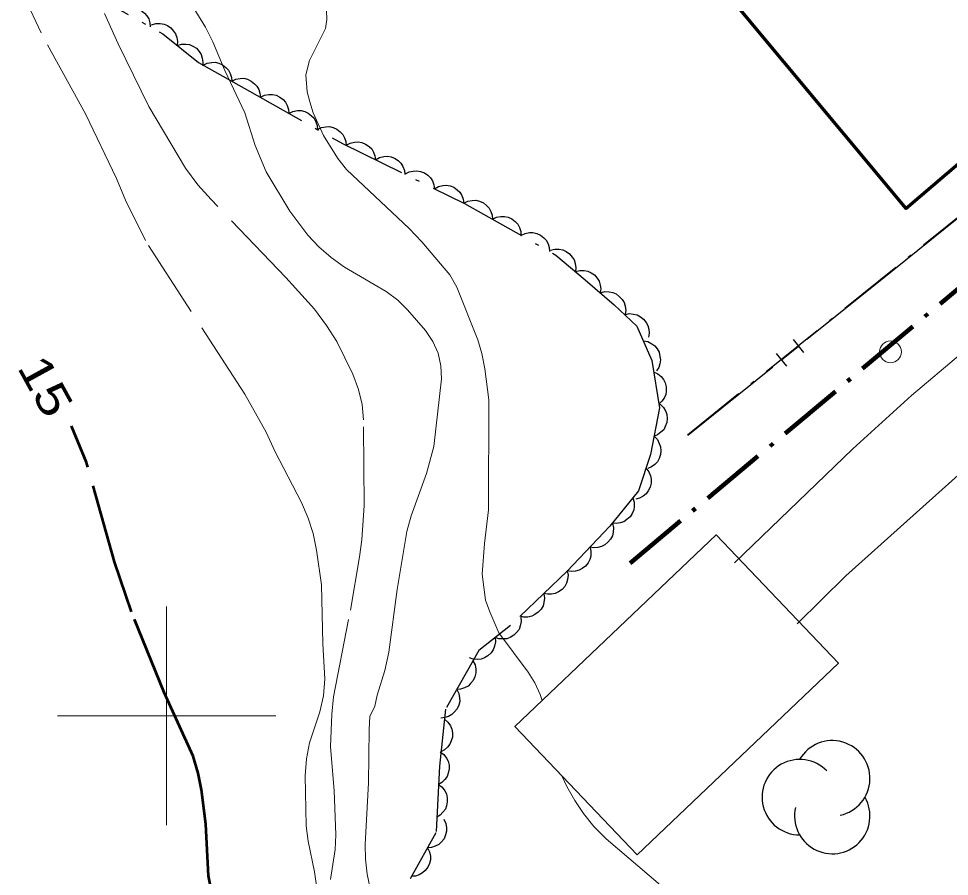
# Model space of a CAD drawing. Extents: x 355726 to 357533, y 5103782 to 5105258.
# Drawn here: x 356393.23 to 356435.81, y 5104592.66 to 5104631.9 of the extents above; entities that cross this region are included whole.
import ezdxf
from ezdxf.enums import TextEntityAlignment as Align

# ---------------------------------------------------------------- set-up
doc = ezdxf.new("R2010")
doc.units = 0
doc.header["$LTSCALE"] = 0.6
doc.linetypes.add('DOT_DASHED', pattern=[7.7, 5, -1.2, 0.3, -1.2])
doc.linetypes.add('LONG_DASHED', pattern=[7.5, 6, -1.5])
for name, color, linetype, lineweight in [('1', 7, 'LONG_DASHED', 53), ('19', 7, 'Continuous', 13), ('2', 7, 'LONG_DASHED', 13), ('31', 7, 'Continuous', 35), ('36', 7, 'Continuous', 13), ('37', 7, 'Continuous', 13), ('41', 7, 'DOT_DASHED', 90), ('44', 7, 'Continuous', 25), ('61', 7, 'Continuous', 13)]:
    doc.layers.add(name, color=color, linetype=linetype, lineweight=lineweight)

msp = doc.modelspace()

# ---------------------------------------------------------------- linework, layer by layer
at = {"layer": '1'}
msp.add_lwpolyline([(356402.55, 5104589.48), (356401.92, 5104592.68), (356401.8, 5104595.05), (356401.6, 5104596.61), (356401.44, 5104597.38), (356401.22, 5104598.15), (356399.89, 5104601.07), (356398.39, 5104604.76), (356397.62, 5104607.05), (356396.34, 5104611.59), (356395.65, 5104613.25)], dxfattribs=at)
at = {"layer": '19'}
for points in [[(356455.02, 5104631.76), (356452.23, 5104629.44), (356449.22, 5104627.29), (356446.44, 5104624.81), (356443.91, 5104622.79), (356436.32, 5104616.54), (356434.07, 5104614.66), (356431.4, 5104612.22), (356425.98, 5104607)], [(356428.84, 5104604.21), (356431.07, 5104606.4), (356436.66, 5104611.4), (356442.51, 5104615.73)]]:
    msp.add_lwpolyline(points, dxfattribs=at)
at = {"layer": '2'}
for points in [[(356407.09, 5104590.55), (356406.76, 5104592.87), (356406.47, 5104594.26), (356406.38, 5104594.97), (356406.33, 5104597.26), (356406.4, 5104598.03), (356406.54, 5104598.76), (356407.01, 5104600.18), (356407.18, 5104600.92), (356407.23, 5104601.69), (356407.14, 5104603.29), (356407.08, 5104606), (356406.86, 5104607.58), (356406.71, 5104608.34), (356406.48, 5104609.05), (356406.17, 5104609.76), (356404.95, 5104612.11), (356404.55, 5104612.98), (356403.57, 5104614.72), (356399.03, 5104621.75), (356398.11, 5104623.59), (356397.7, 5104624.58), (356396.28, 5104627.54), (356394.26, 5104631.24), (356393.39, 5104633.09)], [(356409.52, 5104600.44), (356409.63, 5104600.95), (356409.98, 5104602.07), (356410.17, 5104602.92), (356410.54, 5104605.78), (356410.99, 5104608.44), (356411.19, 5104609.15), (356411.89, 5104611.09), (356412.22, 5104612.32), (356412.57, 5104615.42), (356412.54, 5104616.01), (356412.42, 5104616.59), (356412.18, 5104617.13), (356411.84, 5104617.63), (356411.02, 5104618.58), (356410.57, 5104619.01), (356410.04, 5104619.42), (356408.13, 5104620.53), (356407.52, 5104620.97), (356406.96, 5104621.45), (356406.46, 5104621.99), (356405.63, 5104623.09), (356404.55, 5104624.88), (356404.05, 5104626.09), (356403.58, 5104627.58), (356402.66, 5104629.53), (356402.11, 5104630.84), (356401.77, 5104631.5), (356401.01, 5104632.74)], [(356407.49, 5104592.51), (356407.71, 5104593.88), (356407.74, 5104594.55), (356407.66, 5104596.58), (356407.49, 5104598.58), (356407.56, 5104600.08), (356407.64, 5104600.87), (356408.41, 5104604.83), (356408.83, 5104607.28), (356408.93, 5104608.05), (356409.04, 5104609.62), (356409.01, 5104613.54), (356408.95, 5104614.24), (356408.78, 5104614.93), (356408.52, 5104615.63), (356407.79, 5104617.12), (356407.32, 5104617.86), (356406.77, 5104618.61), (356405.46, 5104620.05), (356402.04, 5104623.62), (356401.42, 5104624.3), (356400.86, 5104625.05), (356399.18, 5104627.87), (356397.78, 5104630.74), (356397.16, 5104632.13)]]:
    msp.add_lwpolyline(points, dxfattribs=at)
at = {"layer": '2', "linetype": 'Continuous'}
for points in [[(356417.18, 5104600.7), (356417.09, 5104600.98), (356416.85, 5104601.51), (356416.54, 5104602), (356415.2, 5104603.8), (356414.78, 5104604.76), (356414.59, 5104605.29), (356414.44, 5104606.48), (356414.54, 5104607.88), (356414.72, 5104609.43), (356414.74, 5104614.45), (356414.55, 5104615.88), (356414.42, 5104616.57), (356414.23, 5104617.2), (356413.27, 5104619.61), (356412.96, 5104620.17), (356411.68, 5104621.69), (356411.1, 5104622.29), (356408.23, 5104625), (356407.83, 5104625.5), (356407.18, 5104626.55), (356406.71, 5104627.59), (356406.55, 5104628.09), (356406.43, 5104628.55), (356406.36, 5104629.33), (356406.54, 5104629.98), (356407.26, 5104631.45), (356407.33, 5104631.86), (356407.32, 5104632.28)], [(356409.62, 5104590.63), (356409.17, 5104592.75), (356409.09, 5104593.44), (356409.08, 5104594.12), (356409.23, 5104596.94), (356409.26, 5104599.38), (356409.3, 5104599.97), (356409.52, 5104600.44)], [(356422.6, 5104592.25), (356420.11, 5104594.37), (356419.55, 5104594.94), (356419.07, 5104595.53), (356418.67, 5104596.12), (356418.31, 5104596.76), (356418.1, 5104597.23)]]:
    msp.add_lwpolyline(points, dxfattribs=at)
at = {"layer": '31', "lineweight": 70}
msp.add_lwpolyline([(356441.22, 5104629.53), (356432.98, 5104639.5), (356425.38, 5104633.33), (356433.82, 5104623.21), (356441.22, 5104629.53)], close=True, dxfattribs=at)
at = {"layer": '31'}
msp.add_lwpolyline([(356421.52, 5104593.64), (356430.73, 5104602.41), (356425.14, 5104608.28), (356415.93, 5104599.51), (356421.52, 5104593.64)], close=True, dxfattribs=at)
at = {"layer": '36'}
msp.add_circle((356433.116, 5104616.654), 0.5, dxfattribs=at)
at = {"layer": '37', "linetype": 'DOT_DASHED', "lineweight": 25}
msp.add_line((356423.83, 5104612.86), (356446.89, 5104631.41), dxfattribs=at)
at = {"layer": '37', "lineweight": 25}
for p, q in [((356433.19, 5104620.36), (356437.09, 5104623.5)), ((356429.29, 5104617.23), (356433.19, 5104620.36)), ((356428.13, 5104616.29), (356428.9, 5104616.91)), ((356428.67, 5104617.21), (356429.14, 5104616.62)), ((356427.89, 5104616.58), (356428.36, 5104616)), ((356423.84, 5104612.84), (356427.74, 5104615.97))]:
    msp.add_line(p, q, dxfattribs=at)
at = {"layer": '41'}
msp.add_lwpolyline([(356421.21, 5104606.99), (356443.02, 5104625.24), (356450.56, 5104631.6)], dxfattribs=at)
at = {"layer": '44', "linetype": 'DOT_DASHED'}
msp.add_lwpolyline([(356395.63, 5104633.56), (356399.82, 5104631.2), (356401.45, 5104629.89), (356403.55, 5104628.71), (356408.05, 5104626.18), (356413.62, 5104623.44), (356417.81, 5104621.08), (356419.15, 5104619.94), (356420.48, 5104618.8), (356421.51, 5104617.83), (356422.2, 5104616.26), (356422.55, 5104614.09), (356422.14, 5104611.96), (356421.59, 5104610.3), (356420.27, 5104608.67), (356418.32, 5104606.62), (356415.73, 5104604.14), (356414.28, 5104602.99), (356412.76, 5104600.3), (356412.48, 5104597.7), (356412.32, 5104594.64), (356411.14, 5104592.55)], dxfattribs=at)
at = {"layer": '44'}
for points in [[(356397.94, 5104632.26), (356398.13, 5104632.35), (356398.33, 5104632.39), (356398.49, 5104632.39), (356398.66, 5104632.35), (356398.83, 5104632.27), (356398.98, 5104632.15), (356399.1, 5104632.03), (356399.18, 5104631.88), (356399.23, 5104631.7), (356399.25, 5104631.52)], [(356399.31, 5104631.61), (356399.51, 5104631.67), (356399.71, 5104631.67), (356399.88, 5104631.65), (356400.04, 5104631.58), (356400.19, 5104631.48), (356400.32, 5104631.33), (356400.41, 5104631.2), (356400.47, 5104631.03), (356400.49, 5104630.85), (356400.48, 5104630.67)], [(356400.48, 5104630.67), (356400.68, 5104630.73), (356400.88, 5104630.73), (356401.04, 5104630.71), (356401.2, 5104630.64), (356401.36, 5104630.54), (356401.49, 5104630.4), (356401.58, 5104630.26), (356401.63, 5104630.09), (356401.66, 5104629.91), (356401.65, 5104629.73)], [(356401.67, 5104629.77), (356401.86, 5104629.86), (356402.06, 5104629.89), (356402.22, 5104629.9), (356402.39, 5104629.86), (356402.56, 5104629.78), (356402.71, 5104629.66), (356402.83, 5104629.54), (356402.91, 5104629.39), (356402.96, 5104629.21), (356402.98, 5104629.03)], [(356402.98, 5104629.03), (356403.16, 5104629.13), (356403.37, 5104629.16), (356403.53, 5104629.17), (356403.7, 5104629.12), (356403.87, 5104629.04), (356404.02, 5104628.92), (356404.13, 5104628.81), (356404.21, 5104628.65), (356404.27, 5104628.48), (356404.29, 5104628.3)], [(356404.29, 5104628.3), (356404.47, 5104628.39), (356404.67, 5104628.42), (356404.84, 5104628.43), (356405.01, 5104628.39), (356405.18, 5104628.31), (356405.33, 5104628.19), (356405.44, 5104628.07), (356405.52, 5104627.92), (356405.58, 5104627.74), (356405.59, 5104627.56)], [(356405.59, 5104627.56), (356405.78, 5104627.65), (356405.98, 5104627.69), (356406.15, 5104627.69), (356406.32, 5104627.65), (356406.48, 5104627.57), (356406.63, 5104627.45), (356406.75, 5104627.34), (356406.83, 5104627.18), (356406.89, 5104627.01), (356406.9, 5104626.83)], [(356406.9, 5104626.83), (356407.09, 5104626.92), (356407.29, 5104626.95), (356407.45, 5104626.96), (356407.62, 5104626.92), (356407.79, 5104626.84), (356407.94, 5104626.72), (356408.06, 5104626.6), (356408.14, 5104626.45), (356408.19, 5104626.27), (356408.21, 5104626.09)], [(356408.21, 5104626.1), (356408.39, 5104626.2), (356408.59, 5104626.25), (356408.76, 5104626.26), (356408.93, 5104626.23), (356409.1, 5104626.16), (356409.26, 5104626.05), (356409.38, 5104625.94), (356409.47, 5104625.79), (356409.53, 5104625.62), (356409.56, 5104625.44)], [(356409.56, 5104625.44), (356409.74, 5104625.54), (356409.94, 5104625.59), (356410.1, 5104625.6), (356410.27, 5104625.57), (356410.45, 5104625.5), (356410.6, 5104625.39), (356410.72, 5104625.28), (356410.81, 5104625.13), (356410.88, 5104624.95), (356410.9, 5104624.78)], [(356410.9, 5104624.78), (356411.09, 5104624.88), (356411.28, 5104624.92), (356411.45, 5104624.94), (356411.62, 5104624.9), (356411.79, 5104624.84), (356411.95, 5104624.73), (356412.07, 5104624.62), (356412.16, 5104624.47), (356412.23, 5104624.29), (356412.25, 5104624.11)], [(356412.25, 5104624.11), (356412.43, 5104624.22), (356412.63, 5104624.26), (356412.79, 5104624.28), (356412.97, 5104624.24), (356413.14, 5104624.18), (356413.29, 5104624.06), (356413.42, 5104623.95), (356413.51, 5104623.8), (356413.57, 5104623.63), (356413.6, 5104623.45)], [(356413.6, 5104623.45), (356413.78, 5104623.55), (356413.98, 5104623.58), (356414.15, 5104623.59), (356414.32, 5104623.54), (356414.49, 5104623.47), (356414.64, 5104623.34), (356414.75, 5104623.23), (356414.83, 5104623.07), (356414.89, 5104622.9), (356414.9, 5104622.72)], [(356414.9, 5104622.72), (356415.09, 5104622.81), (356415.29, 5104622.84), (356415.46, 5104622.85), (356415.63, 5104622.81), (356415.79, 5104622.73), (356415.94, 5104622.61), (356416.06, 5104622.49), (356416.14, 5104622.34), (356416.2, 5104622.16), (356416.21, 5104621.98)], [(356416.21, 5104621.98), (356416.4, 5104622.07), (356416.6, 5104622.11), (356416.76, 5104622.11), (356416.93, 5104622.07), (356417.1, 5104621.99), (356417.25, 5104621.87), (356417.37, 5104621.76), (356417.45, 5104621.6), (356417.5, 5104621.42), (356417.52, 5104621.24)], [(356417.55, 5104621.3), (356417.76, 5104621.35), (356417.96, 5104621.35), (356418.12, 5104621.32), (356418.28, 5104621.25), (356418.43, 5104621.14), (356418.55, 5104620.99), (356418.65, 5104620.86), (356418.69, 5104620.69), (356418.72, 5104620.5), (356418.7, 5104620.33)], [(356418.7, 5104620.33), (356418.9, 5104620.38), (356419.1, 5104620.38), (356419.27, 5104620.35), (356419.42, 5104620.27), (356419.57, 5104620.17), (356419.7, 5104620.02), (356419.79, 5104619.88), (356419.84, 5104619.71), (356419.86, 5104619.53), (356419.84, 5104619.35)], [(356419.84, 5104619.35), (356420.04, 5104619.41), (356420.24, 5104619.4), (356420.41, 5104619.37), (356420.56, 5104619.3), (356420.71, 5104619.19), (356420.84, 5104619.04), (356420.93, 5104618.91), (356420.98, 5104618.74), (356421, 5104618.55), (356420.98, 5104618.37)], [(356420.96, 5104618.35), (356421.16, 5104618.4), (356421.36, 5104618.38), (356421.52, 5104618.35), (356421.68, 5104618.26), (356421.82, 5104618.15), (356421.94, 5104618), (356422.02, 5104617.86), (356422.06, 5104617.69), (356422.08, 5104617.5), (356422.05, 5104617.32)], [(356421.81, 5104617.15), (356422.01, 5104617.12), (356422.19, 5104617.02), (356422.33, 5104616.93), (356422.44, 5104616.79), (356422.53, 5104616.63), (356422.57, 5104616.44), (356422.6, 5104616.28), (356422.57, 5104616.11), (356422.51, 5104615.93), (356422.41, 5104615.78)], [(356422.28, 5104615.74), (356422.47, 5104615.65), (356422.62, 5104615.52), (356422.73, 5104615.39), (356422.8, 5104615.23), (356422.85, 5104615.05), (356422.85, 5104614.86), (356422.83, 5104614.7), (356422.76, 5104614.54), (356422.65, 5104614.39), (356422.52, 5104614.26)], [(356422.58, 5104614.26), (356422.73, 5104614.11), (356422.83, 5104613.93), (356422.88, 5104613.78), (356422.9, 5104613.6), (356422.88, 5104613.42), (356422.81, 5104613.24), (356422.74, 5104613.09), (356422.61, 5104612.97), (356422.46, 5104612.86), (356422.3, 5104612.79)], [(356422.3, 5104612.79), (356422.45, 5104612.64), (356422.54, 5104612.46), (356422.6, 5104612.31), (356422.61, 5104612.13), (356422.59, 5104611.95), (356422.53, 5104611.77), (356422.45, 5104611.62), (356422.33, 5104611.5), (356422.18, 5104611.39), (356422.02, 5104611.32)], [(356421.93, 5104611.34), (356422.06, 5104611.17), (356422.13, 5104610.98), (356422.17, 5104610.82), (356422.16, 5104610.64), (356422.12, 5104610.46), (356422.03, 5104610.3), (356421.94, 5104610.16), (356421.8, 5104610.05), (356421.63, 5104609.96), (356421.46, 5104609.91)], [(356421.33, 5104609.98), (356421.39, 5104609.78), (356421.39, 5104609.58), (356421.37, 5104609.42), (356421.3, 5104609.26), (356421.2, 5104609.1), (356421.05, 5104608.98), (356420.92, 5104608.88), (356420.75, 5104608.83), (356420.57, 5104608.8), (356420.39, 5104608.82)], [(356420.4, 5104608.81), (356420.45, 5104608.6), (356420.43, 5104608.4), (356420.39, 5104608.24), (356420.31, 5104608.08), (356420.19, 5104607.94), (356420.04, 5104607.83), (356419.9, 5104607.74), (356419.73, 5104607.7), (356419.54, 5104607.69), (356419.37, 5104607.72)], [(356419.37, 5104607.72), (356419.41, 5104607.52), (356419.4, 5104607.31), (356419.36, 5104607.15), (356419.28, 5104607), (356419.16, 5104606.85), (356419.01, 5104606.74), (356418.87, 5104606.66), (356418.7, 5104606.62), (356418.51, 5104606.6), (356418.33, 5104606.63)], [(356418.33, 5104606.63), (356418.37, 5104606.43), (356418.34, 5104606.23), (356418.3, 5104606.07), (356418.21, 5104605.92), (356418.09, 5104605.78), (356417.93, 5104605.67), (356417.78, 5104605.59), (356417.61, 5104605.56), (356417.43, 5104605.56), (356417.25, 5104605.6)], [(356417.25, 5104605.6), (356417.29, 5104605.39), (356417.26, 5104605.19), (356417.22, 5104605.03), (356417.13, 5104604.88), (356417, 5104604.74), (356416.85, 5104604.63), (356416.7, 5104604.56), (356416.53, 5104604.52), (356416.34, 5104604.52), (356416.17, 5104604.56)], [(356416.2, 5104604.52), (356416.22, 5104604.31), (356416.18, 5104604.11), (356416.12, 5104603.95), (356416.01, 5104603.81), (356415.88, 5104603.69), (356415.71, 5104603.59), (356415.56, 5104603.53), (356415.39, 5104603.52), (356415.2, 5104603.53), (356415.03, 5104603.58)], [(356415.03, 5104603.58), (356415.04, 5104603.38), (356415, 5104603.18), (356414.94, 5104603.02), (356414.84, 5104602.88), (356414.7, 5104602.75), (356414.54, 5104602.66), (356414.39, 5104602.6), (356414.21, 5104602.58), (356414.02, 5104602.6), (356413.85, 5104602.65)], [(356414.01, 5104602.52), (356414.11, 5104602.33), (356414.14, 5104602.13), (356414.14, 5104601.96), (356414.1, 5104601.79), (356414.02, 5104601.62), (356413.9, 5104601.48), (356413.79, 5104601.36), (356413.63, 5104601.28), (356413.45, 5104601.22), (356413.27, 5104601.21)], [(356413.27, 5104601.21), (356413.37, 5104601.02), (356413.4, 5104600.82), (356413.41, 5104600.66), (356413.36, 5104600.49), (356413.29, 5104600.32), (356413.16, 5104600.17), (356413.05, 5104600.06), (356412.89, 5104599.97), (356412.72, 5104599.92), (356412.54, 5104599.9)], [(356412.71, 5104599.85), (356412.87, 5104599.71), (356412.98, 5104599.54), (356413.05, 5104599.39), (356413.08, 5104599.22), (356413.07, 5104599.03), (356413.02, 5104598.85), (356412.96, 5104598.7), (356412.85, 5104598.56), (356412.71, 5104598.44), (356412.55, 5104598.36)], [(356412.51, 5104598.36), (356412.68, 5104598.23), (356412.8, 5104598.07), (356412.88, 5104597.92), (356412.92, 5104597.75), (356412.92, 5104597.57), (356412.88, 5104597.38), (356412.83, 5104597.23), (356412.72, 5104597.08), (356412.59, 5104596.95), (356412.44, 5104596.86)], [(356412.44, 5104596.86), (356412.6, 5104596.74), (356412.72, 5104596.57), (356412.8, 5104596.43), (356412.84, 5104596.25), (356412.84, 5104596.07), (356412.8, 5104595.88), (356412.75, 5104595.73), (356412.64, 5104595.59), (356412.51, 5104595.46), (356412.36, 5104595.36)], [(356412.68, 5104595.27), (356412.77, 5104595.08), (356412.8, 5104594.88), (356412.81, 5104594.72), (356412.76, 5104594.55), (356412.69, 5104594.38), (356412.57, 5104594.23), (356412.45, 5104594.12), (356412.29, 5104594.04), (356412.12, 5104593.98), (356411.94, 5104593.96)], [(356411.94, 5104593.96), (356412.03, 5104593.78), (356412.07, 5104593.58), (356412.07, 5104593.41), (356412.03, 5104593.24), (356411.95, 5104593.07), (356411.83, 5104592.92), (356411.71, 5104592.81), (356411.56, 5104592.73), (356411.38, 5104592.67), (356411.2, 5104592.66)]]:
    msp.add_lwpolyline(points, dxfattribs=at)
for centre, start, end in [((356430.451, 5104597.142), 282.2692, 149.7263), ((356428.966, 5104596.279), 44.1154, 269.804), ((356430.451, 5104595.416), 166.9369, 29.6212)]:
    msp.add_arc(centre, 1.726, start, end, dxfattribs=at)
at = {"layer": '61'}
for p, q in [((356400, 5104595), (356400, 5104605)), ((356395, 5104600), (356405, 5104600))]:
    msp.add_line(p, q, dxfattribs=at)

# ---------------------------------------------------------------- texts
at = {"layer": '1', "width": 1.25}
msp.add_text('15', height=1.5, rotation=298.801, dxfattribs=at).set_placement((356393.807, 5104614.726), align=Align.CENTER)

doc.saveas('drawing.dxf')
